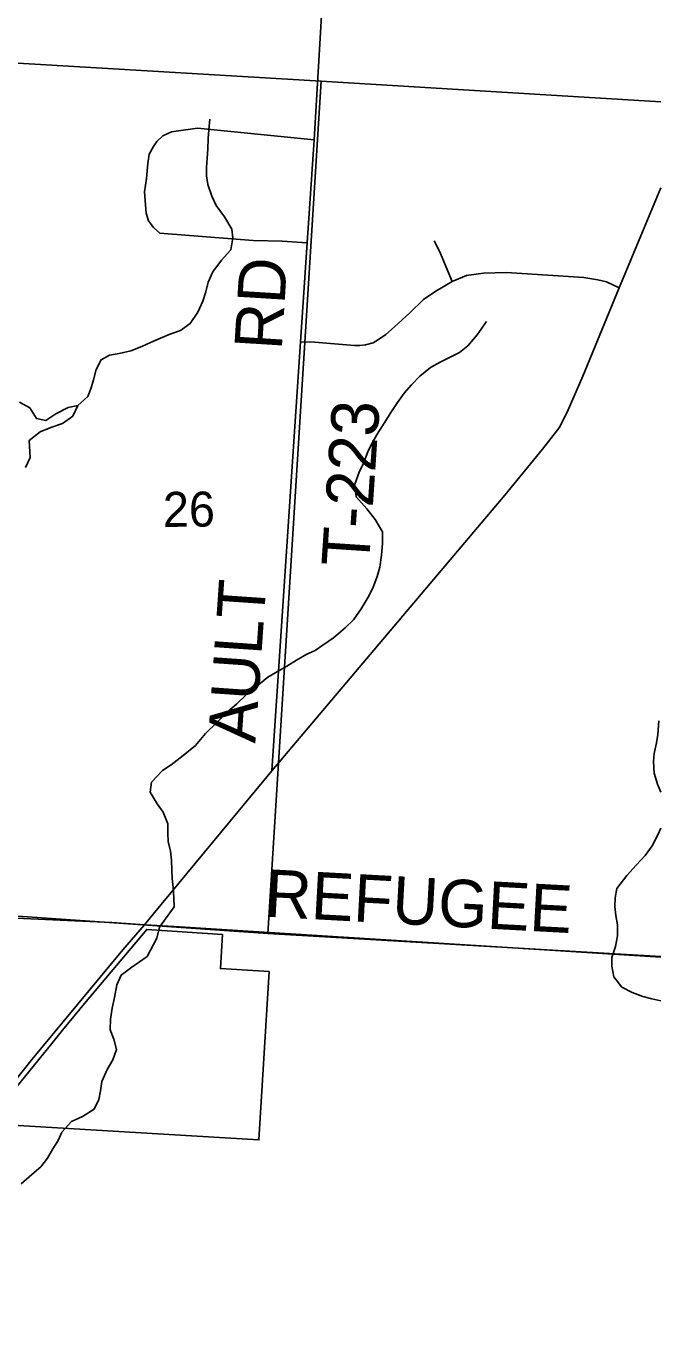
# Model space of a CAD drawing. Extents: x 114604 to 551442, y 316898 to 567001.
# Drawn here: x 280836 to 284848, y 364658 to 372892 of the extents above; entities that cross this region are included whole.
import ezdxf

# ---------------------------------------------------------------- set-up
doc = ezdxf.new("R2010")
doc.units = 0
for name, color, linetype in [('GE_P_Alignment_1000_Cardinal_Points', 7, 'Continuous'), ('GE_P_Alignment_100_Stations', 7, 'Continuous'), ('GE_P_Alignment_500_Bearings', 7, 'Continuous'), ('MT_X_Edge_Line', 7, 'Continuous'), ('PM_P_Cells', 7, 'Continuous'), ('PM_P_CL_Double_Solid', 7, 'Continuous'), ('PM_P_Crosswalk', 7, 'Continuous'), ('PV_X_Curb', 7, 'Continuous'), ('SN_P_Signs', 7, 'Continuous')]:
    doc.layers.add(name, color=color, linetype=linetype)

msp = doc.modelspace()

# ---------------------------------------------------------------- linework, layer by layer
at = {"layer": 'GE_P_Alignment_1000_Cardinal_Points'}
for points in [[(282388.9, 368188.9), (282569.6, 370898.2), (282612.9, 371522.9), (282656.7, 372173.4), (282758.2, 373890.3), (282834.6, 374673.2), (282873, 375244.2)], [(281597.5, 371929.5), (281605.1, 372023.6), (281614.9, 372083.8), (281640.8, 372131.9), (281662.8, 372164), (281700.8, 372198.2), (281754.9, 372224.5), (281919.5, 372247), (282656.7, 372173.4)], [(281597.5, 371929.5), (281585.7, 371845.3), (281590.1, 371763.1), (281594.3, 371711.1), (281610.5, 371663.1), (281640.7, 371621.1), (281681, 371585.1), (282270.9, 371539), (282455.5, 371533.6), (282612.9, 371522.9)], [(283529.4, 371279.9), (283447.9, 371470.7), (283414.6, 371536.2)], [(282569.6, 370898.2), (282659.7, 370896), (282912.7, 370875.2), (282946.3, 370875.3), (282980.5, 370878.5), (283029.9, 370890.8), (283063.6, 370911.8), (283109, 370944.9), (283165.1, 370992.8), (283261.1, 371081), (283348, 371165.5), (283426, 371219), (283529.4, 371279.9), (283620.3, 371317), (283727.8, 371332.4), (283871.8, 371335.2), (284360.5, 371304.1), (284448.2, 371290.2), (284502.9, 371277.8), (284584.4, 371238.7)]]:
    msp.add_lwpolyline(points, dxfattribs=at)
at = {"layer": 'GE_P_Alignment_100_Stations'}
msp.add_lwpolyline([(280780.6, 366196.8), (280990.1, 366456.6), (281065.7, 366550.4), (281076.3, 366563.6), (281206.3, 366718.6), (281598.8, 367186.7), (282076.9, 367154.3), (282064.1, 366940.1), (282371.5, 366920.7), (282308.2, 365857.5), (281527.8, 365905.2), (280753.6, 365950.6)], dxfattribs=at)
at = {"layer": 'GE_P_Alignment_500_Bearings'}
for points in [[(281640.1, 367283.5), (282388.9, 368188.9), (283862, 369930.1), (284100.5, 370221.2), (284205, 370354.4), (284255.6, 370454.8), (284354.1, 370681.4), (284584.4, 371238.7), (284847.9, 371871.5)], [(278263.5, 367442.8), (278952, 367394.9), (278985.4, 367392.4), (279056.7, 367386.9), (280524.8, 367272.1), (280529.7, 367271.7), (280629.7, 367263.8), (281378.4, 367230.2), (281584.1, 367215.8), (281626.3, 367213.3)], [(280448.1, 365829), (280810, 366286.2), (280826, 366306.2), (280874.8, 366368.5), (281448.3, 367057.9), (281584.1, 367215.8), (281640.1, 367283.5)], [(281626.3, 367213.3), (281805.8, 367202.9), (284847.9, 367011)]]:
    msp.add_lwpolyline(points, dxfattribs=at)
at = {"layer": 'MT_X_Edge_Line'}
msp.add_lwpolyline([(280832.4, 370105.2), (280862.6, 370167.3), (280857, 370275.5), (280925.2, 370329.4), (280993.3, 370357.2), (281067.4, 370383.1), (281131.6, 370429), (281163.8, 370497), (281101.8, 370483.2), (281025.6, 370443.3), (280961.4, 370401.4), (280901.5, 370413.6), (280859.7, 370481.9), (280795.8, 370516.2)], dxfattribs=at)
at = {"layer": 'PM_P_Cells'}
for points in [[(281163.8, 370497), (281226, 370552.9), (281248.2, 370607), (281262.4, 370659), (281278.6, 370723.1), (281310.8, 370785.1), (281362.9, 370813), (281425, 370824.8), (281499.1, 370840.6), (281567.1, 370868.5), (281623.2, 370894.4), (281685.3, 370920.2), (281751.4, 370948.1), (281811.5, 370969.9), (281873.7, 371013.8), (281922, 371085.8), (281954.2, 371155.8), (281972.4, 371213.9), (281986.6, 371274), (282016.9, 371340), (282071.1, 371414), (282129.4, 371480), (282143.6, 371554.1), (282135.8, 371610.2), (282090.1, 371686.5), (282038.3, 371758.8), (282010.5, 371817), (281984.8, 371891.3), (281977, 371947.4), (281977.2, 371999.5), (281981.4, 372057.6), (281985.6, 372115.7), (281987.8, 372181.9), (281992, 372236), (281998.3, 372304.1)], [(283745.9, 371026), (283687.6, 370942), (283627.4, 370872), (283575.2, 370830.1), (283511.1, 370798.2), (283453, 370770.4), (283390.9, 370736.5), (283324.7, 370680.6), (283272.5, 370626.6), (283226.3, 370574.7), (283184.1, 370514.7), (283145.9, 370458.7), (283099.6, 370384.7), (283055.3, 370314.7), (283025.2, 370262.7), (282997, 370210.7), (282970.7, 370136.6), (282940.5, 370074.6), (282914.2, 369998.5), (282921.9, 369918.3), (282989.7, 369843.9), (283041.4, 369775.6), (283089.2, 369697.3), (283088.9, 369625.2), (283082.6, 369551.1), (283072.4, 369474.9), (283054.2, 369416.9), (283027.9, 369342.8), (282997.7, 369284.8), (282953.4, 369212.8), (282905.2, 369142.8), (282853, 369090.9), (282778.8, 369029), (282712.6, 368983.1), (282662.5, 368949.2), (282610.4, 368925.3), (282544.3, 368887.4), (282484.1, 368849.5), (282414, 368809.7), (282363.9, 368779.8), (282283.6, 368715.9), (282231.5, 368672), (282167.3, 368612.1), (282107.1, 368560.2), (282042.8, 368494.2), (281970.6, 368424.3), (281906.3, 368348.4), (281828.1, 368284.5), (281753.9, 368226.6), (281697.7, 368190.7), (281629.5, 368116.8), (281621.2, 368054.7), (281665, 367980.4), (281702.8, 367928.2), (281732.5, 367853.9), (281732.3, 367793.8), (281734.2, 367741.7), (281750, 367681.5), (281755.7, 367625.4), (281757.5, 367561.3), (281759.3, 367509.2), (281765.1, 367451), (281770.9, 367386.9), (281772.7, 367328.8), (281680.2, 367200.8), (281662, 367132.7), (281601.6, 367016.7), (281505.3, 366948.9), (281437.2, 366899), (281410.9, 366837), (281394.7, 366756.9), (281380.4, 366688.8), (281370.2, 366620.7), (281367.9, 366552.5), (281391.7, 366494.3), (281407.5, 366428.2), (281385.3, 366364.1), (281349, 366302.1), (281314.8, 366226.1), (281306.6, 366168), (281296.4, 366113.9), (281266.2, 366051.9), (281194, 366006), (281123.9, 365974.2), (281061.6, 365906.2), (281039.4, 365854.2), (281005.3, 365802.2), (280971, 365742.2), (280928.9, 365688.2), (280872.7, 365638.3), (280806.5, 365580.4)], [(284847.9, 368054.3), (284825.7, 368104.7), (284806, 368172.9), (284800.2, 368247.1), (284804.4, 368297.2), (284820.6, 368365.2), (284828.8, 368417.3), (284835.1, 368503.5)], [(284847.9, 366736.9), (284790.9, 366748.1), (284733, 366764.4), (284667.1, 366788.6), (284601.2, 366822.9), (284549.4, 366887.2), (284537.6, 366955.3), (284537.8, 367009.5), (284560.1, 367079.5), (284574.3, 367145.6), (284572.6, 367215.7), (284562.8, 367275.9), (284557, 367332), (284559.2, 367386.1), (284569.4, 367446.2), (284631.7, 367528.2), (284691.9, 367592.1), (284748.1, 367654.1), (284792.3, 367716), (284828.6, 367784.1), (284847.9, 367826.4)]]:
    msp.add_lwpolyline(points, dxfattribs=at)
at = {"layer": 'SN_P_Signs'}
msp.add_lwpolyline([(280003.4, 372703.8), (282701, 372543.5), (282364, 367162.2), (279657.2, 367348.9)], close=True, dxfattribs=at)
for points in [[(284847.9, 367016.8), (282364, 367162.2), (282701, 372543.5), (284847.9, 372414.7)], [(284847.9, 362936.6), (284785.7, 361698.2), (279320.4, 362084), (279657.2, 367348.9), (282364, 367162.2), (284847.9, 367016.8)]]:
    msp.add_lwpolyline(points, dxfattribs=at)

# ---------------------------------------------------------------- texts
at = {"layer": 'PM_P_CL_Double_Solid'}
msp.add_text('REFUGEE', height=300.02, rotation=356.90524, dxfattribs=at).set_placement((282343.1, 367268.2))
at = {"layer": 'PM_P_Crosswalk'}
for s, rotation, p in [('RD', 86.46872, (282451.6, 370842.4)), ('T-223', 86.1896, (283001.9, 369470.9)), ('AULT', 86.0359, (282284.8, 368360.2))]:
    msp.add_text(s, height=300.02, rotation=rotation, dxfattribs=at).set_placement(p)
at = {"layer": 'PV_X_Curb'}
msp.add_text('26', height=221.02, rotation=0.41544, dxfattribs=at).set_placement((281701.8, 369729))

doc.saveas('drawing.dxf')
